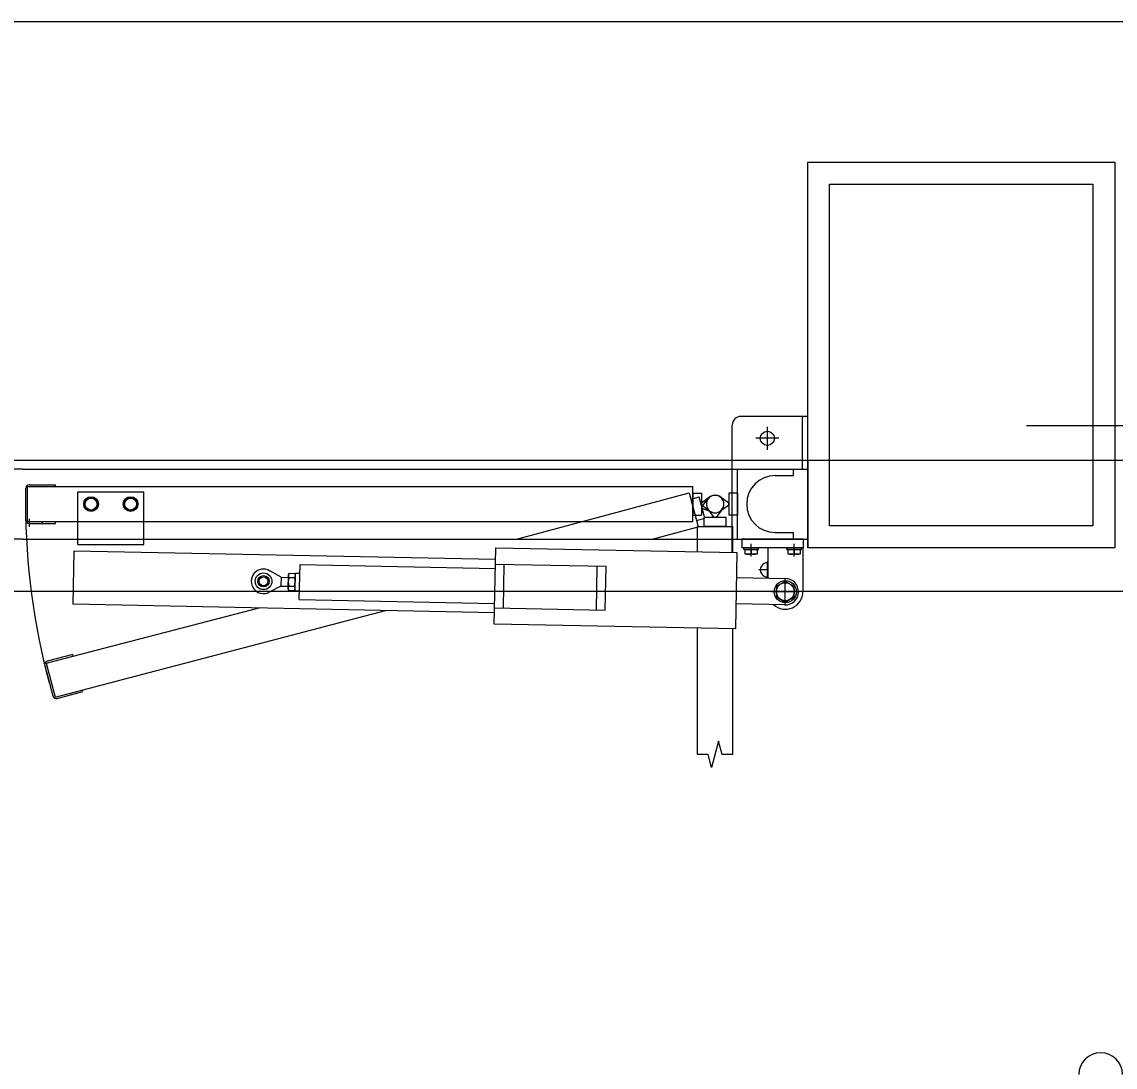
# Model space of a CAD drawing. Extents: x -264205 to -263659, y -1242401 to -1242060.
# Drawn here: x -263875.244 to -263873.997, y -1242242 to -1242240.807 of the extents above; entities that cross this region are included whole.
import ezdxf

# ---------------------------------------------------------------- set-up
doc = ezdxf.new("R2010")
doc.units = 0
for name, color, linetype in [('OBRUBNIKY_KOMUNIKACIE_PROJEKT', 7, 'Continuous'), ('OSI_STAVBY_KFA', 7, 'Continuous'), ('SITUACIA_DSP_2D', 7, 'Continuous')]:
    doc.layers.add(name, color=color, linetype=linetype)

msp = doc.modelspace()

# ---------------------------------------------------------------- linework, layer by layer
at = {"layer": 'OBRUBNIKY_KOMUNIKACIE_PROJEKT'}
msp.add_line((-263822.7898, -1242241.4572), (-263894.9678, -1242241.4572), dxfattribs=at)
at = {"layer": 'OSI_STAVBY_KFA'}
msp.add_line((-263792.6528, -1242240.8072), (-263911.5228, -1242240.8072), dxfattribs=at)
at = {"layer": 'SITUACIA_DSP_2D'}
for p, q in [((-263874.348, -1242240.9673), (-263873.998, -1242240.9673)), ((-263874.348, -1242241.4073), (-263874.348, -1242240.9673)), ((-263873.998, -1242240.9673), (-263873.998, -1242241.4073)), ((-263874.323, -1242240.9923), (-263874.023, -1242240.9923)), ((-263874.323, -1242241.3823), (-263874.323, -1242240.9923)), ((-263874.023, -1242240.9923), (-263874.023, -1242241.3823)), ((-263874.348, -1242241.2573), (-263874.424, -1242241.2573)), ((-263874.354, -1242241.3173), (-263874.354, -1242241.2573)), ((-263874.434, -1242241.3173), (-263874.434, -1242241.2673)), ((-263874.394, -1242241.2953), (-263874.394, -1242241.2693)), ((-263873.9019, -1242241.2681), (-263874.0985, -1242241.2681)), ((-263874.381, -1242241.2823), (-263874.407, -1242241.2823)), ((-263894.581, -1242241.3072), (-263822.7898, -1242241.3072)), ((-263874.348, -1242241.3073), (-263874.348, -1242241.4073)), ((-263875.2425, -1242241.3173), (-263876.137, -1242241.3173)), ((-263875.2425, -1242241.3173), (-263874.348, -1242241.3173)), ((-263874.434, -1242241.3973), (-263874.434, -1242241.3173)), ((-263874.428, -1242241.3973), (-263874.428, -1242241.3173)), ((-263874.385, -1242241.3248), (-263874.364, -1242241.3248)), ((-263874.364, -1242241.3248), (-263874.364, -1242241.3173)), ((-263875.2395, -1242241.3753), (-263875.2395, -1242241.3393)), ((-263875.2375, -1242241.3373), (-263874.479, -1242241.3373)), ((-263875.2375, -1242241.3773), (-263875.2375, -1242241.3373)), ((-263875.2355, -1242241.3353), (-263875.2055, -1242241.3353)), ((-263875.2055, -1242241.3373), (-263875.2055, -1242241.3353)), ((-263874.479, -1242241.3773), (-263874.479, -1242241.3373)), ((-263875.18, -1242241.3433), (-263875.105, -1242241.3433)), ((-263875.18, -1242241.3973), (-263875.18, -1242241.3433)), ((-263875.1729, -1242241.3573), (-263875.1689, -1242241.3505)), ((-263875.1689, -1242241.3505), (-263875.1611, -1242241.3505)), ((-263875.1611, -1242241.3505), (-263875.1572, -1242241.3573)), ((-263875.1279, -1242241.3573), (-263875.1239, -1242241.3505)), ((-263875.1239, -1242241.3505), (-263875.1161, -1242241.3505)), ((-263875.1161, -1242241.3505), (-263875.1122, -1242241.3573)), ((-263875.105, -1242241.3973), (-263875.105, -1242241.3433)), ((-263874.6801, -1242241.3973), (-263874.4833, -1242241.3445)), ((-263874.4833, -1242241.3445), (-263874.473, -1242241.3832)), ((-263874.4814, -1242241.3518), (-263874.4717, -1242241.3492)), ((-263874.479, -1242241.3448), (-263874.469, -1242241.3448)), ((-263874.479, -1242241.3448), (-263874.479, -1242241.3698)), ((-263874.4652, -1242241.3734), (-263874.4717, -1242241.3492)), ((-263874.469, -1242241.3448), (-263874.469, -1242241.3698)), ((-263874.4594, -1242241.3492), (-263874.469, -1242241.3563)), ((-263874.4687, -1242241.3603), (-263874.4613, -1242241.351)), ((-263874.438, -1242241.3563), (-263874.4476, -1242241.3492)), ((-263874.438, -1242241.3448), (-263874.438, -1242241.3698)), ((-263874.428, -1242241.3448), (-263874.438, -1242241.3448)), ((-263874.428, -1242241.3448), (-263874.428, -1242241.3698)), ((-263875.1689, -1242241.3641), (-263875.1729, -1242241.3573)), ((-263875.1611, -1242241.3641), (-263875.1689, -1242241.3641)), ((-263875.1572, -1242241.3573), (-263875.1611, -1242241.3641)), ((-263875.1239, -1242241.3641), (-263875.1279, -1242241.3573)), ((-263875.1161, -1242241.3641), (-263875.1239, -1242241.3641)), ((-263875.1122, -1242241.3573), (-263875.1161, -1242241.3641)), ((-263874.469, -1242241.3563), (-263874.469, -1242241.3583)), ((-263874.469, -1242241.3583), (-263874.4594, -1242241.3653)), ((-263874.4682, -1242241.3622), (-263874.4687, -1242241.3603)), ((-263874.4572, -1242241.3666), (-263874.4682, -1242241.3622)), ((-263874.4545, -1242241.3728), (-263874.4616, -1242241.3632)), ((-263874.4455, -1242241.3632), (-263874.4525, -1242241.3728)), ((-263874.4476, -1242241.3653), (-263874.438, -1242241.3583)), ((-263874.438, -1242241.3583), (-263874.438, -1242241.3563)), ((-263875.2357, -1242241.3743), (-263875.2357, -1242241.3833)), ((-263874.479, -1242241.3698), (-263874.469, -1242241.3698)), ((-263874.4749, -1242241.3759), (-263874.4652, -1242241.3734)), ((-263874.441, -1242241.3728), (-263874.466, -1242241.3728)), ((-263874.466, -1242241.3828), (-263874.466, -1242241.3728)), ((-263874.4525, -1242241.3728), (-263874.4545, -1242241.3728)), ((-263874.441, -1242241.3828), (-263874.441, -1242241.3728)), ((-263874.428, -1242241.3698), (-263874.438, -1242241.3698)), ((-263875.2375, -1242241.3773), (-263874.479, -1242241.3773)), ((-263875.2355, -1242241.3793), (-263875.2055, -1242241.3793)), ((-263875.2204, -1242241.3802), (-263875.2204, -1242241.3773)), ((-263875.2055, -1242241.3793), (-263875.2055, -1242241.3773)), ((-263874.5255, -1242241.3973), (-263874.473, -1242241.3832)), ((-263874.4735, -1242241.3828), (-263874.4335, -1242241.3828)), ((-263874.4735, -1242241.4118), (-263874.4735, -1242241.3828)), ((-263874.441, -1242241.3828), (-263874.466, -1242241.3828)), ((-263874.4335, -1242241.4126), (-263874.4335, -1242241.3828)), ((-263874.023, -1242241.3823), (-263874.323, -1242241.3823)), ((-263875.2425, -1242241.3973), (-263876.137, -1242241.3973)), ((-263875.2425, -1242241.3973), (-263874.348, -1242241.3973)), ((-263875.18, -1242241.4033), (-263875.18, -1242241.3973)), ((-263875.105, -1242241.4033), (-263875.105, -1242241.3973)), ((-263874.434, -1242241.4126), (-263874.434, -1242241.3973)), ((-263874.423, -1242241.3973), (-263874.423, -1242241.4073)), ((-263874.353, -1242241.3973), (-263874.423, -1242241.3973)), ((-263874.385, -1242241.3898), (-263874.364, -1242241.3898)), ((-263874.364, -1242241.3973), (-263874.364, -1242241.3898)), ((-263874.353, -1242241.3973), (-263874.353, -1242241.4073)), ((-263875.1848, -1242241.4106), (-263875.186, -1242241.4716)), ((-263875.1848, -1242241.4106), (-263874.7038, -1242241.4202)), ((-263875.18, -1242241.4033), (-263875.105, -1242241.4033)), ((-263874.7053, -1242241.4942), (-263874.7036, -1242241.4072)), ((-263874.7036, -1242241.4072), (-263874.4286, -1242241.4127)), ((-263874.4286, -1242241.4127), (-263874.4304, -1242241.4996)), ((-263874.353, -1242241.4073), (-263874.423, -1242241.4073)), ((-263874.4209, -1242241.4073), (-263874.4041, -1242241.4073)), ((-263874.4209, -1242241.409), (-263874.4209, -1242241.4073)), ((-263874.4209, -1242241.409), (-263874.4041, -1242241.409)), ((-263874.4193, -1242241.409), (-263874.4057, -1242241.409)), ((-263874.4193, -1242241.4145), (-263874.4193, -1242241.409)), ((-263874.4125, -1242241.4171), (-263874.4125, -1242241.4028)), ((-263874.4125, -1242241.409), (-263874.4125, -1242241.4136)), ((-263874.4057, -1242241.409), (-263874.4057, -1242241.4145)), ((-263874.4041, -1242241.409), (-263874.4041, -1242241.4073)), ((-263874.3935, -1242241.4073), (-263874.3935, -1242241.4419)), ((-263874.3719, -1242241.4073), (-263874.3551, -1242241.4073)), ((-263874.3719, -1242241.409), (-263874.3719, -1242241.4073)), ((-263874.3719, -1242241.409), (-263874.3551, -1242241.409)), ((-263874.3703, -1242241.409), (-263874.3567, -1242241.409)), ((-263874.3703, -1242241.4145), (-263874.3703, -1242241.409)), ((-263874.3635, -1242241.4171), (-263874.3635, -1242241.4028)), ((-263874.3635, -1242241.409), (-263874.3635, -1242241.4136)), ((-263874.3567, -1242241.409), (-263874.3567, -1242241.4145)), ((-263874.3551, -1242241.409), (-263874.3551, -1242241.4073)), ((-263874.3535, -1242241.4073), (-263874.3535, -1242241.4573)), ((-263873.998, -1242241.4073), (-263874.348, -1242241.4073)), ((-263874.9276, -1242241.4662), (-263874.9268, -1242241.4263)), ((-263874.9268, -1242241.4263), (-263874.704, -1242241.4307)), ((-263874.7039, -1242241.4257), (-263874.5779, -1242241.4282)), ((-263874.6949, -1242241.4759), (-263874.6939, -1242241.4259)), ((-263874.4057, -1242241.4145), (-263874.4193, -1242241.4145)), ((-263874.394, -1242241.4419), (-263874.394, -1242241.4227)), ((-263874.3567, -1242241.4145), (-263874.3703, -1242241.4145)), ((-263874.9483, -1242241.4408), (-263874.9614, -1242241.4333)), ((-263874.9404, -1242241.4545), (-263874.9401, -1242241.4375)), ((-263874.9401, -1242241.4375), (-263874.9393, -1242241.4362)), ((-263874.9393, -1242241.4362), (-263874.9328, -1242241.4363)), ((-263874.9321, -1242241.4377), (-263874.9328, -1242241.4363)), ((-263874.9324, -1242241.4561), (-263874.932, -1242241.4362)), ((-263874.9324, -1242241.4546), (-263874.9321, -1242241.4377)), ((-263874.932, -1242241.4362), (-263874.927, -1242241.4362)), ((-263874.5889, -1242241.478), (-263874.5879, -1242241.428)), ((-263874.5789, -1242241.4782), (-263874.5779, -1242241.4282)), ((-263874.3935, -1242241.4323), (-263874.4036, -1242241.4323)), ((-263874.9485, -1242241.4508), (-263874.9619, -1242241.4578)), ((-263874.9483, -1242241.4408), (-263874.9485, -1242241.4508)), ((-263874.9485, -1242241.4508), (-263874.9403, -1242241.451)), ((-263874.9483, -1242241.4408), (-263874.9401, -1242241.441)), ((-263874.9396, -1242241.4509), (-263874.9331, -1242241.451)), ((-263874.9394, -1242241.4411), (-263874.9329, -1242241.4412)), ((-263874.4292, -1242241.4412), (-263874.3732, -1242241.4423)), ((-263874.3735, -1242241.4455), (-263874.3837, -1242241.4514)), ((-263874.3837, -1242241.4514), (-263874.3837, -1242241.4632)), ((-263874.3735, -1242241.4729), (-263874.3735, -1242241.4417)), ((-263874.3633, -1242241.4514), (-263874.3735, -1242241.4455)), ((-263874.3633, -1242241.4632), (-263874.3633, -1242241.4514)), ((-263822.7898, -1242241.4572), (-263894.9678, -1242241.4572)), ((-263874.9404, -1242241.4545), (-263874.9397, -1242241.4558)), ((-263874.9397, -1242241.4558), (-263874.9332, -1242241.4559)), ((-263874.9324, -1242241.4546), (-263874.9332, -1242241.4559)), ((-263874.9324, -1242241.4561), (-263874.9274, -1242241.4562)), ((-263874.3579, -1242241.4573), (-263874.3891, -1242241.4573)), ((-263874.3837, -1242241.4632), (-263874.3735, -1242241.469)), ((-263874.3735, -1242241.469), (-263874.3633, -1242241.4632)), ((-263875.2164, -1242241.5389), (-263874.9733, -1242241.4758)), ((-263874.7051, -1242241.4812), (-263875.186, -1242241.4716)), ((-263874.9276, -1242241.4662), (-263874.7048, -1242241.4707)), ((-263874.7049, -1242241.4757), (-263874.5789, -1242241.4782)), ((-263874.3738, -1242241.4723), (-263874.4298, -1242241.4711)), ((-263875.2061, -1242241.5775), (-263874.8294, -1242241.4787)), ((-263874.4304, -1242241.4996), (-263874.7053, -1242241.4942)), ((-263874.4735, -1242241.6429), (-263874.4735, -1242241.4988)), ((-263874.4335, -1242241.6429), (-263874.4335, -1242241.4996)), ((-263875.186, -1242241.5287), (-263875.215, -1242241.5365)), ((-263875.1855, -1242241.5306), (-263875.186, -1242241.5287)), ((-263875.2178, -1242241.5414), (-263875.2085, -1242241.5761)), ((-263875.2164, -1242241.5389), (-263875.2061, -1242241.5775)), ((-263875.2036, -1242241.579), (-263875.1746, -1242241.5712)), ((-263875.1746, -1242241.5712), (-263875.1751, -1242241.5693)), ((-263874.4495, -1242241.6279), (-263874.4575, -1242241.6579)), ((-263874.4455, -1242241.6429), (-263874.4495, -1242241.6279)), ((-263874.4615, -1242241.6429), (-263874.4735, -1242241.6429)), ((-263874.4575, -1242241.6579), (-263874.4615, -1242241.6429)), ((-263874.4335, -1242241.6429), (-263874.4455, -1242241.6429))]:
    msp.add_line(p, q, dxfattribs=at)
for centre, radius in [((-263874.394, -1242241.2823), 0.008), ((-263875.165, -1242241.3573), 0.0084), ((-263875.165, -1242241.3573), 0.0068), ((-263875.12, -1242241.3573), 0.0084), ((-263875.12, -1242241.3573), 0.0068), ((-263874.9684, -1242241.4454), 0.00952), ((-263874.9684, -1242241.4454), 0.00645), ((-263874.9684, -1242241.4454), 0.005), ((-263874.3735, -1242241.4573), 0.0126), ((-263874.3735, -1242241.4573), 0.0102)]:
    msp.add_circle(centre, radius, dxfattribs=at)
for centre, radius, start, end in [((-263874.424, -1242241.2673), 0.01, 90, 180), ((-263874.385, -1242241.3573), 0.0325, 90, 270), ((-263875.2355, -1242241.3393), 0.004, 90, 180), ((-263874.4535, -1242241.3573), 0.01, 53.6139, 306.3861), ((-263874.4535, -1242241.3573), 0.01, 323.6139, 216.3861), ((-263874.4535, -1242241.3573), 0.01, 248.6139, 141.3861), ((-263874.4535, -1242241.3573), 0.01, 233.6139, 126.3861), ((-263874.4535, -1242241.3573), 0.7862, 180, 195), ((-263875.2355, -1242241.3753), 0.004, 180, 270), ((-263874.4159, -1242241.4077), 0.0068, 240, 300), ((-263874.4091, -1242241.4077), 0.0068, 240, 300), ((-263874.3669, -1242241.4077), 0.0068, 240, 300), ((-263874.3601, -1242241.4077), 0.0068, 240, 300), ((-263874.394, -1242241.4323), 0.008, 86.4167, 273.5833), ((-263874.9684, -1242241.4454), 0.014, 60.1229, 297.5971), ((-263874.9358, -1242241.4387), 0.00432, 144.2666, 213.4534), ((-263874.9364, -1242241.4387), 0.00432, 324.2666, 33.4534), ((-263874.9361, -1242241.4534), 0.00432, 144.2666, 213.4534), ((-263874.9241, -1242241.4463), 0.0161, 161.1601, 196.5599), ((-263874.9396, -1242241.4509), 0.0001, 19.6732, 88.86), ((-263874.9331, -1242241.451), 0.0001, 88.86, 158.0468), ((-263874.9367, -1242241.4534), 0.00432, 324.2666, 33.4534), ((-263874.9484, -1242241.4458), 0.0161, 341.1601, 16.5599), ((-263874.3735, -1242241.4573), 0.015, 268.86, 88.86), ((-263874.3735, -1242241.4573), 0.02, 227.4504, 0), ((-263875.214, -1242241.5403), 0.004, 105, 195), ((-263875.2046, -1242241.5751), 0.004, 195, 285), ((-263874.0139, -1242242.0081), 0.025, 0, 180)]:
    msp.add_arc(centre, radius, start, end, dxfattribs=at)

doc.saveas('drawing.dxf')
